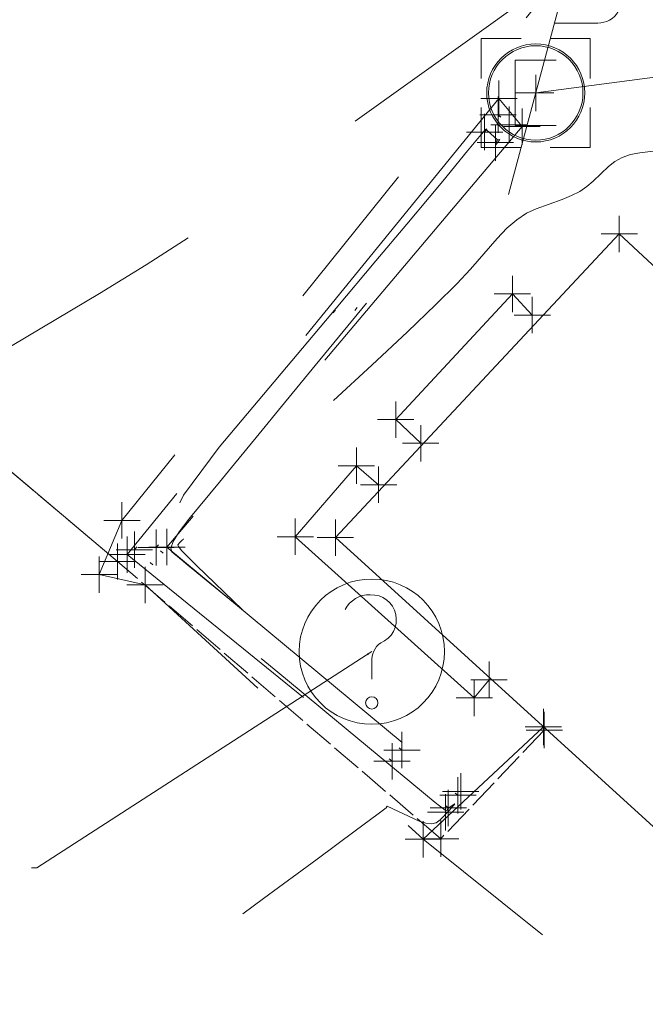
# Model space of a CAD drawing. Extents: x 1926935 to 1928139, y 199322 to 200300.
# Tile 610 of 656: x 1927517 to 1927534, y 199830 to 199857. Entities that reach past the tile are written whole.
import ezdxf

# ---------------------------------------------------------------- set-up
doc = ezdxf.new("R2010")
doc.units = 0
doc.header["$MEASUREMENT"] = 0
for name, pattern in [('DGN Style 1', [8.432488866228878, 0.01403076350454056, -8.418458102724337]), ('DGN Style 2', [14.030763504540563, 8.418458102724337, -5.612305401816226]), ('DGN Style 3', [19.64306890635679, 14.03076350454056, -5.612305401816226]), ('DGN Style 5', [9.821534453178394, 4.209229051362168, -5.612305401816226]), ('elecex', [0]), ('fenceex', [0.9999979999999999, 0.8499983, -0.07499984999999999, -0.07499984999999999]), ('gateex', [0])]:
    doc.linetypes.add(name, pattern=pattern)
for name, color, linetype, lineweight in [('BD_X_Building', 241, 'Continuous', 0), ('DT_X_Contour_Minor', 136, 'DGN Style 3', 0), ('DT_X_Terrain_Ground_Line', 92, 'DGN Style 3', 13), ('PV_X_Driveway', 7, 'DGN Style 5', 0), ('PV_X_EOP', 7, 'DGN Style 3', 0), ('PV_X_Walk', 120, 'DGN Style 5', 0), ('RD_X_Fence', 230, 'fenceex', 0), ('RD_X_Gate', 230, 'gateex', 0), ('RD_X_Misc_Items', 1, 'DGN Style 3', 13), ('RD_X_Wall', 120, 'DGN Style 1', 0), ('SV_X_Break_Lines', 4, 'DGN Style 2', 0), ('SV_X_Text', 7, 'Continuous', 0), ('UT_X_Electric', 1, 'elecex', 0), ('UT_X_Electric_Cells', 1, 'Continuous', 0), ('UT_X_Electric_Cells (Construction)', 1, 'Continuous', 0)]:
    doc.layers.add(name, color=color, linetype=linetype, lineweight=lineweight)
doc.layers.add('SV_X_Shot_Marker (Construction)', color=40, linetype='Continuous', lineweight=0, transparency=0.5)
doc.styles.add('X_Straight-Normal LS 0.50_0', font='calibril.ttf')
doc.dimstyles.new('X_Dec-1  Masked  Straight', dxfattribs={"dimtxt": 0.13999972, "dimasz": 0.13999972, "dimexe": 0.06999986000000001, "dimexo": 0.06999986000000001, "dimgap": 0.06999986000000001, "dimtad": 1, "dimdec": 1, "dimzin": 3, "dimdsep": 46, "dimtxsty": 'X_Straight-Normal LS 0.50_0', "dimcen": 0, "dimclrd": 7, "dimclre": 7, "dimadec": 1, "dimazin": 2, "dimtfac": 1, "dimtdec": 0, "dimtofl": 0, "dimtmove": 1, "dimatfit": 1, "dimfxl": 1, "dimtolj": 1, "dimtzin": 3, "dimlwd": 0, "dimlwe": 0, "dimarcsym": 0})

# ---------------------------------------------------------------- blocks, each defined once
blk = doc.blocks.new('SVPT_136')
at = {"layer": 'SV_X_Shot_Marker (Construction)', "transparency": 33554495}
for p, q in [((1.455191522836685e-11, 0.02500000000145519), (1.455191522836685e-11, -0.0249999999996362)), ((-0.02499999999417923, 0), (0.02500000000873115, 0))]:
    blk.add_line(p, q, dxfattribs=at)
blk.add_point((1.455191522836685e-11, 0), dxfattribs=at)
blk = doc.blocks.new('SVPT_137')
at = {"layer": 'SV_X_Shot_Marker (Construction)', "transparency": 33554495}
for p, q in [((-1.455191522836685e-11, 0.02500000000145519), (-1.455191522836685e-11, -0.0249999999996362)), ((-0.02500000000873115, 0), (0.02499999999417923, 0))]:
    blk.add_line(p, q, dxfattribs=at)
blk.add_point((-1.455191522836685e-11, 0), dxfattribs=at)
blk = doc.blocks.new('SVPT_138')
at = {"layer": 'SV_X_Shot_Marker (Construction)', "transparency": 33554495}
for p, q in [((0, 0.0249999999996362), (0, -0.0249999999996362)), ((-0.02499999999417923, 0), (0.02499999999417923, 0))]:
    blk.add_line(p, q, dxfattribs=at)
blk.add_point((0, 0), dxfattribs=at)
blk = doc.blocks.new('SVPT_139')
at = {"layer": 'SV_X_Shot_Marker (Construction)', "transparency": 33554495}
for p, q in [((1.455191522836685e-11, 0.0249999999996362), (1.455191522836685e-11, -0.0249999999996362)), ((-0.02499999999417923, 0), (0.02500000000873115, 0))]:
    blk.add_line(p, q, dxfattribs=at)
blk.add_point((1.455191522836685e-11, 0), dxfattribs=at)
blk = doc.blocks.new('SVPT_140')
at = {"layer": 'SV_X_Shot_Marker (Construction)', "transparency": 33554495}
for p, q in [((1.455191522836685e-11, 0.0249999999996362), (1.455191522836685e-11, -0.0249999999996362)), ((-0.02499999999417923, 0), (0.02500000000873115, 0))]:
    blk.add_line(p, q, dxfattribs=at)
blk.add_point((1.455191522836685e-11, 0), dxfattribs=at)
blk = doc.blocks.new('SVPT_143')
at = {"layer": 'SV_X_Shot_Marker (Construction)', "transparency": 33554495}
for p, q in [((0, 0.0249999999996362), (0, -0.0249999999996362)), ((-0.02499999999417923, 0), (0.02499999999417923, 0))]:
    blk.add_line(p, q, dxfattribs=at)
blk.add_point((0, 0), dxfattribs=at)
blk = doc.blocks.new('SVPT_176')
at = {"layer": 'SV_X_Shot_Marker (Construction)', "transparency": 33554495}
for p, q in [((0, 0.0249999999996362), (0, -0.0249999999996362)), ((-0.02499999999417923, 0), (0.02500000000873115, 0))]:
    blk.add_line(p, q, dxfattribs=at)
blk.add_point((0, 0), dxfattribs=at)
blk = doc.blocks.new('SVPT_177')
at = {"layer": 'SV_X_Shot_Marker (Construction)', "transparency": 33554495}
for p, q in [((1.455191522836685e-11, 0.0249999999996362), (1.455191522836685e-11, -0.0249999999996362)), ((-0.02499999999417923, 0), (0.02500000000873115, 0))]:
    blk.add_line(p, q, dxfattribs=at)
blk.add_point((1.455191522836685e-11, 0), dxfattribs=at)
blk = doc.blocks.new('SVPT_178')
at = {"layer": 'SV_X_Shot_Marker (Construction)', "transparency": 33554495}
for p, q in [((0, 0.0249999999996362), (0, -0.0249999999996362)), ((-0.02499999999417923, 0), (0.02500000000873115, 0))]:
    blk.add_line(p, q, dxfattribs=at)
blk.add_point((0, 0), dxfattribs=at)
blk = doc.blocks.new('SVPT_179')
at = {"layer": 'SV_X_Shot_Marker (Construction)', "transparency": 33554495}
for p, q in [((0, 0.0249999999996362), (0, -0.0249999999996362)), ((-0.02499999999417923, 0), (0.02500000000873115, 0))]:
    blk.add_line(p, q, dxfattribs=at)
blk.add_point((0, 0), dxfattribs=at)
blk = doc.blocks.new('SVPT_180')
at = {"layer": 'SV_X_Shot_Marker (Construction)', "transparency": 33554495}
for p, q in [((0, 0.0249999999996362), (0, -0.0249999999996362)), ((-0.02499999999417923, 0), (0.02500000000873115, 0))]:
    blk.add_line(p, q, dxfattribs=at)
blk.add_point((0, 0), dxfattribs=at)
blk = doc.blocks.new('SVPT_181')
at = {"layer": 'SV_X_Shot_Marker (Construction)', "transparency": 33554495}
for p, q in [((0, 0.0249999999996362), (0, -0.0249999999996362)), ((-0.02499999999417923, 0), (0.02500000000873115, 0))]:
    blk.add_line(p, q, dxfattribs=at)
blk.add_point((0, 0), dxfattribs=at)
blk = doc.blocks.new('SVPT_182')
at = {"layer": 'SV_X_Shot_Marker (Construction)', "transparency": 33554495}
for p, q in [((1.455191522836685e-11, 0.0249999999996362), (1.455191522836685e-11, -0.0249999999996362)), ((-0.02499999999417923, 0), (0.02500000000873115, 0))]:
    blk.add_line(p, q, dxfattribs=at)
blk.add_point((1.455191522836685e-11, 0), dxfattribs=at)
blk = doc.blocks.new('SVPT_183')
at = {"layer": 'SV_X_Shot_Marker (Construction)', "transparency": 33554495}
for p, q in [((0, 0.0249999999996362), (0, -0.02500000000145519)), ((-0.02499999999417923, 0), (0.02499999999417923, 0))]:
    blk.add_line(p, q, dxfattribs=at)
blk.add_point((0, 0), dxfattribs=at)
blk = doc.blocks.new('SVPT_184')
at = {"layer": 'SV_X_Shot_Marker (Construction)', "transparency": 33554495}
for p, q in [((0, 0.0249999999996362), (0, -0.0249999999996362)), ((-0.02499999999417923, 0), (0.02500000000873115, 0))]:
    blk.add_line(p, q, dxfattribs=at)
blk.add_point((0, 0), dxfattribs=at)
blk = doc.blocks.new('SVPT_185')
at = {"layer": 'SV_X_Shot_Marker (Construction)', "transparency": 33554495}
for p, q in [((0, 0.02500000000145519), (0, -0.0249999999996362)), ((-0.02499999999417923, 0), (0.02500000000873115, 0))]:
    blk.add_line(p, q, dxfattribs=at)
blk.add_point((0, 0), dxfattribs=at)
blk = doc.blocks.new('SVPT_186')
at = {"layer": 'SV_X_Shot_Marker (Construction)', "transparency": 33554495}
for p, q in [((0, 0.0249999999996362), (0, -0.0249999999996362)), ((-0.02500000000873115, 0), (0.02499999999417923, 0))]:
    blk.add_line(p, q, dxfattribs=at)
blk.add_point((0, 0), dxfattribs=at)
blk = doc.blocks.new('SVPT_280')
at = {"layer": 'SV_X_Shot_Marker (Construction)', "transparency": 33554495}
for p, q in [((1.455191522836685e-11, 0.0249999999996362), (1.455191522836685e-11, -0.02500000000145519)), ((-0.02499999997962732, -1.818989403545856e-12), (0.02500000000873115, -1.818989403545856e-12))]:
    blk.add_line(p, q, dxfattribs=at)
blk.add_point((1.455191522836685e-11, -1.818989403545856e-12), dxfattribs=at)
blk = doc.blocks.new('SVPT_281')
at = {"layer": 'SV_X_Shot_Marker (Construction)', "transparency": 33554495}
for p, q in [((0, 0.0249999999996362), (0, -0.0249999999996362)), ((-0.02500000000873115, 0), (0.02499999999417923, 0))]:
    blk.add_line(p, q, dxfattribs=at)
blk.add_point((0, 0), dxfattribs=at)
blk = doc.blocks.new('SVPT_282')
at = {"layer": 'SV_X_Shot_Marker (Construction)', "transparency": 33554495}
for p, q in [((0, 0.02500000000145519), (0, -0.0249999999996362)), ((-0.02499999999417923, 0), (0.02499999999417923, 0))]:
    blk.add_line(p, q, dxfattribs=at)
blk.add_point((0, 0), dxfattribs=at)
blk = doc.blocks.new('SVPT_283')
at = {"layer": 'SV_X_Shot_Marker (Construction)', "transparency": 33554495}
for p, q in [((0, 0.02500000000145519), (0, -0.0249999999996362)), ((-0.02499999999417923, 0), (0.02499999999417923, 0))]:
    blk.add_line(p, q, dxfattribs=at)
blk.add_point((0, 0), dxfattribs=at)
blk = doc.blocks.new('SVPT_292')
at = {"layer": 'SV_X_Shot_Marker (Construction)', "transparency": 33554495}
for p, q in [((1.455191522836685e-11, 0.0249999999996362), (1.455191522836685e-11, -0.0249999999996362)), ((-0.02499999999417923, 0), (0.02500000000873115, 0))]:
    blk.add_line(p, q, dxfattribs=at)
blk.add_point((1.455191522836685e-11, 0), dxfattribs=at)
blk = doc.blocks.new('SVPT_293')
at = {"layer": 'SV_X_Shot_Marker (Construction)', "transparency": 33554495}
for p, q in [((0, 0.0249999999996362), (0, -0.0249999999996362)), ((-0.02499999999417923, 0), (0.02500000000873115, 0))]:
    blk.add_line(p, q, dxfattribs=at)
blk.add_point((0, 0), dxfattribs=at)
blk = doc.blocks.new('SVPT_294')
at = {"layer": 'SV_X_Shot_Marker (Construction)', "transparency": 33554495}
for p, q in [((0, 0.02500000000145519), (0, -0.0249999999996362)), ((-0.02499999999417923, 1.818989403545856e-12), (0.02500000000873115, 1.818989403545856e-12))]:
    blk.add_line(p, q, dxfattribs=at)
blk.add_point((0, 1.818989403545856e-12), dxfattribs=at)
blk = doc.blocks.new('SVPT_295')
at = {"layer": 'SV_X_Shot_Marker (Construction)', "transparency": 33554495}
for p, q in [((0, 0.0249999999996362), (0, -0.02500000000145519)), ((-0.02499999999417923, -1.818989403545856e-12), (0.02500000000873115, -1.818989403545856e-12))]:
    blk.add_line(p, q, dxfattribs=at)
blk.add_point((0, -1.818989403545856e-12), dxfattribs=at)
blk = doc.blocks.new('SVPT_296')
at = {"layer": 'SV_X_Shot_Marker (Construction)', "transparency": 33554495}
for p, q in [((0, 0.0249999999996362), (0, -0.0249999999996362)), ((-0.02500000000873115, 0), (0.02499999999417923, 0))]:
    blk.add_line(p, q, dxfattribs=at)
blk.add_point((0, 0), dxfattribs=at)
blk = doc.blocks.new('SVPT_297')
at = {"layer": 'SV_X_Shot_Marker (Construction)', "transparency": 33554495}
for p, q in [((0, 0.02500000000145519), (0, -0.0249999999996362)), ((-0.02499999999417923, 0), (0.02500000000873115, 0))]:
    blk.add_line(p, q, dxfattribs=at)
blk.add_point((0, 0), dxfattribs=at)
blk = doc.blocks.new('SVPT_298')
at = {"layer": 'SV_X_Shot_Marker (Construction)', "transparency": 33554495}
for p, q in [((0, 0.0249999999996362), (0, -0.0249999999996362)), ((-0.02499999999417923, 0), (0.02499999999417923, 0))]:
    blk.add_line(p, q, dxfattribs=at)
blk.add_point((0, 0), dxfattribs=at)
blk = doc.blocks.new('SVPT_299')
at = {"layer": 'SV_X_Shot_Marker (Construction)', "transparency": 33554495}
for p, q in [((0, 0.02500000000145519), (0, -0.0249999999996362)), ((-0.02500000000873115, 0), (0.02499999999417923, 0))]:
    blk.add_line(p, q, dxfattribs=at)
blk.add_point((0, 0), dxfattribs=at)
blk = doc.blocks.new('SVPT_300')
at = {"layer": 'SV_X_Shot_Marker (Construction)', "transparency": 33554495}
for p, q in [((0, 0.0249999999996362), (0, -0.0249999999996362)), ((-0.02499999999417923, 0), (0.02499999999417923, 0))]:
    blk.add_line(p, q, dxfattribs=at)
blk.add_point((0, 0), dxfattribs=at)
blk = doc.blocks.new('SVPT_301')
at = {"layer": 'SV_X_Shot_Marker (Construction)', "transparency": 33554495}
for p, q in [((0, 0.0249999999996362), (0, -0.02500000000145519)), ((-0.02499999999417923, 0), (0.02500000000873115, 0))]:
    blk.add_line(p, q, dxfattribs=at)
blk.add_point((0, 0), dxfattribs=at)
blk = doc.blocks.new('SVPT_302')
at = {"layer": 'SV_X_Shot_Marker (Construction)', "transparency": 33554495}
for p, q in [((0, 0.0249999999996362), (0, -0.02500000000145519)), ((-0.02499999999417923, 0), (0.02500000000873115, 0))]:
    blk.add_line(p, q, dxfattribs=at)
blk.add_point((0, 0), dxfattribs=at)
blk = doc.blocks.new('SVPT_303')
at = {"layer": 'SV_X_Shot_Marker (Construction)', "transparency": 33554495}
for p, q in [((0, 0.0249999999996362), (0, -0.02500000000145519)), ((-0.02499999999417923, 0), (0.02500000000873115, 0))]:
    blk.add_line(p, q, dxfattribs=at)
blk.add_point((0, 0), dxfattribs=at)
blk = doc.blocks.new('SVPT_304')
at = {"layer": 'SV_X_Shot_Marker (Construction)', "transparency": 33554495}
for p, q in [((0, 0.0249999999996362), (0, -0.02500000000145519)), ((-0.02499999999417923, 0), (0.02500000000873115, 0))]:
    blk.add_line(p, q, dxfattribs=at)
blk.add_point((0, 0), dxfattribs=at)
blk = doc.blocks.new('SVPT_305')
at = {"layer": 'SV_X_Shot_Marker (Construction)', "transparency": 33554495}
for p, q in [((1.455191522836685e-11, 0.0249999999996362), (1.455191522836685e-11, -0.0249999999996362)), ((-0.02499999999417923, 0), (0.02500000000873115, 0))]:
    blk.add_line(p, q, dxfattribs=at)
blk.add_point((1.455191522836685e-11, 0), dxfattribs=at)
blk = doc.blocks.new('SVPT_306')
at = {"layer": 'SV_X_Shot_Marker (Construction)', "transparency": 33554495}
for p, q in [((0, 0.0249999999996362), (0, -0.0249999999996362)), ((-0.02499999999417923, 0), (0.02500000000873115, 0))]:
    blk.add_line(p, q, dxfattribs=at)
blk.add_point((0, 0), dxfattribs=at)
blk = doc.blocks.new('SVPT_307')
at = {"layer": 'SV_X_Shot_Marker (Construction)', "transparency": 33554495}
for p, q in [((1.455191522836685e-11, 0.0249999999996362), (1.455191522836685e-11, -0.0249999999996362)), ((-0.02499999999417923, 0), (0.02500000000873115, 0))]:
    blk.add_line(p, q, dxfattribs=at)
blk.add_point((1.455191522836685e-11, 0), dxfattribs=at)
blk = doc.blocks.new('SVPT_308')
at = {"layer": 'SV_X_Shot_Marker (Construction)', "transparency": 33554495}
for p, q in [((0, 0.0249999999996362), (0, -0.0249999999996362)), ((-0.02499999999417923, 0), (0.02500000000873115, 0))]:
    blk.add_line(p, q, dxfattribs=at)
blk.add_point((0, 0), dxfattribs=at)
blk = doc.blocks.new('SVPT_309')
at = {"layer": 'SV_X_Shot_Marker (Construction)', "transparency": 33554495}
for p, q in [((0, 0.0249999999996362), (0, -0.02500000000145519)), ((-0.02499999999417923, 0), (0.02499999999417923, 0))]:
    blk.add_line(p, q, dxfattribs=at)
blk.add_point((0, 0), dxfattribs=at)
blk = doc.blocks.new('PP_16')
at = {"layer": 'UT_X_Electric_Cells', "color": 1, "linetype": 'Continuous', "lineweight": 0}
for p, q in [((0.04283333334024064, 0.1599999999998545), (-0.03749999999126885, -0.1399999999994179)), ((0.04283333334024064, 0.1599999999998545), (0.0853333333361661, 0.1599999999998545)), ((0.02575000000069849, 0.09625000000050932), (0.0853333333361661, 0.09625000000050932))]:
    blk.add_line(p, q, dxfattribs=at)
blk.add_circle((0, 0), 0.065, dxfattribs=at)
at = {"layer": 'UT_X_Electric_Cells', "color": 1, "linetype": 'Continuous', "lineweight": 0, "extrusion": (0, 0, -1)}
blk.add_arc((-0.08595833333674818, 0.1281249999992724), 0.03188112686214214, 88.8766972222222, 271.1233027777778, dxfattribs=at)
blk = doc.blocks.new('SVPT_1469')
at = {"layer": 'SV_X_Shot_Marker (Construction)', "transparency": 33554495}
for p, q in [((0, 0.0249999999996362), (0, -0.0249999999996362)), ((-0.02499999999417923, 0), (0.02500000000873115, 0))]:
    blk.add_line(p, q, dxfattribs=at)
blk.add_point((0, 0), dxfattribs=at)
blk = doc.blocks.new('EM_2')
at = {"layer": 'UT_X_Electric_Cells', "color": 1, "linetype": 'Continuous', "lineweight": 0}
blk.add_line((-0.02816666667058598, 0), (0.01683333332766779, 0), dxfattribs=at)
at = {"layer": 'UT_X_Electric_Cells', "color": 1, "linetype": 'Continuous', "lineweight": 0, "flags": 128}
for points in [[(-0.02000000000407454, 0.0749999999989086), (-0.07499999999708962, 0.0749999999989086), (-0.07499999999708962, 0.02000000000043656)], [(0.07499999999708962, 0.02000000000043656), (0.07499999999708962, 0.0749999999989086), (0.02000000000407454, 0.0749999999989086)], [(0.02808333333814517, 0.04500000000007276), (-0.02816666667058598, 0.04500000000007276), (-0.02816666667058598, -0.04500000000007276), (0.02808333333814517, -0.04500000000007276)], [(-0.07499999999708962, -0.02000000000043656), (-0.07499999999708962, -0.0750000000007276), (-0.02000000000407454, -0.0750000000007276)], [(0.02000000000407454, -0.0750000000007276), (0.07499999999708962, -0.0750000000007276), (0.07499999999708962, -0.02000000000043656)]]:
    blk.add_lwpolyline(points, dxfattribs=at)
at = {"layer": 'UT_X_Electric_Cells', "color": 1, "linetype": 'Continuous', "lineweight": 0}
blk.add_circle((0, 0), 0.0675, dxfattribs=at)
at = {"layer": 'UT_X_Electric_Cells (Construction)', "color": 1, "linetype": 'Continuous', "lineweight": 30}
blk.add_point((0, 0), dxfattribs=at)
blk = doc.blocks.new('UOBJ_2')
at = {"layer": 'RD_X_Misc_Items', "color": 7, "linetype": 'Continuous', "lineweight": 0}
blk.add_line((1.455191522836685e-11, -0.03774999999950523), (1.455191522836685e-11, -0.01400000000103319), dxfattribs=at)
for centre, radius in [((1.455191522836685e-11, 0), 0.1), ((1.455191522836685e-11, -0.07058333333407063), 0.008519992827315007)]:
    blk.add_circle(centre, radius, dxfattribs=at)
for centre, radius, start, end in [((-0.003185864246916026, 0.0405694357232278), 0.03769669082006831, 88.32400833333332, 152.5385305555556), ((-0.0006084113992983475, 0.0438957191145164), 0.03438592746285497, 291.9329361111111, 92.45835277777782), ((0.02928072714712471, -0.01190990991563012), 0.02935522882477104, 125.4617916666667, 184.0829111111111)]:
    blk.add_arc(centre, radius, start, end, dxfattribs=at)
blk = doc.blocks.new('*U2117', base_point=(1927600.1255, 199832.7095, 682.6088333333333))
at = {"layer": 'DT_X_Contour_Minor', "flags": 128}
for points, elevation in [([(1927480.563421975, 200109.5796401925), (1927489.934320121, 200102.7863628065), (1927491.720871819, 200101.4748473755), (1927493.064427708, 200100.4517056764), (1927493.964987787, 200099.7169377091), (1927494.422552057, 200099.2705434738), (1927495.052062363, 200098.4646571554), (1927495.299949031, 200098.1415488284), (1927495.571476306, 200097.7766385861), (1927495.866644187, 200097.3699264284), (1927496.185452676, 200096.9214123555), (1927497.067129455, 200095.6696389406), (1927497.749512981, 200095.0336815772), (1927499.135405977, 200094.0646395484), (1927501.224808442, 200092.7625128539), (1927504.017720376, 200091.127301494), (1927512.40349816, 200086.32262498), (1927515.216627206, 200084.6488520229), (1927517.36668101, 200083.2310405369), (1927518.85365957, 200082.0691905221), (1927519.677562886, 200081.1633019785), (1927520.990538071, 200079.0888811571), (1927521.726268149, 200078.1227251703), (1927522.948726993, 200076.7800728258), (1927524.657914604, 200075.0609241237), (1927526.853830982, 200072.9652790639), (1927533.358579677, 200066.8748970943), (1927535.606210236, 200064.863429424), (1927537.470540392, 200063.39681289), (1927538.951570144, 200062.4750474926), (1927540.049299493, 200062.0981332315), (1927542.465510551, 200061.8194967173), (1927543.393190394, 200061.2683679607), (1927544.364071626, 200059.8239590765), (1927545.37815425, 200057.4862700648), (1927546.435438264, 200054.2553009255), (1927551.470233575, 200037.0931246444), (1927553.648096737, 200034.5459331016), (1927554.084037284, 200034.0241685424), (1927554.458489, 200033.5505283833), (1927554.771451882, 200033.1250126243), (1927555.022925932, 200032.7476212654), (1927555.611538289, 200031.805410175), (1927555.914631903, 200031.2528563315), (1927556.382453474, 200030.301853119), (1927557.015003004, 200028.9524005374), (1927557.812280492, 200027.2044985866), (1927560.157991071, 200022.0121608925), (1927561.025043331, 200020.081953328), (1927561.866917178, 200018.185583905), (1927562.68361261, 200016.3230526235), (1927563.475129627, 200014.4943594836), (1927565.552270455, 200009.6629619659), (1927566.25508038, 200008.0270770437), (1927567.20399292, 200005.8106420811), (1927567.450095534, 200005.2300920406), (1927567.903388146, 200004.1509963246), (1927568.173630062, 200003.5558198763), (1927568.644386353, 200002.5796123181), (1927569.31565702, 200001.2223736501), (1927570.187442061, 199999.4841038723), (1927574.723639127, 199990.483105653), (1927574.053407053, 199990.1741425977), (1927573.847788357, 199990.0072679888), (1927573.518174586, 199989.6390569), (1927573.06456574, 199989.0695093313), (1927572.486961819, 199988.2986252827), (1927570.781357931, 199985.9744858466), (1927570.21639223, 199985.2056030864), (1927569.800698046, 199984.6420593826), (1927569.534275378, 199984.2838547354), (1927569.417124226, 199984.1309891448), (1927569.218719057, 199983.8967408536), (1927571.630239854, 199974.0283618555), (1927572.095554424, 199972.0706204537), (1927572.457989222, 199970.4267015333), (1927572.717544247, 199969.0966050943), (1927572.874219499, 199968.0803311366), (1927573.365317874, 199964.0699717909), (1927578.287338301, 199955.6211431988), (1927579.27775476, 199953.8807184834), (1927580.13956681, 199952.2803708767), (1927580.872774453, 199950.8201003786), (1927581.477377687, 199949.4999069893), (1927582.918180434, 199946.1661607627), (1927583.58967599, 199944.6668939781), (1927584.523560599, 199942.6694032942), (1927585.719834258, 199940.1736887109), (1927587.178496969, 199937.1797502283), (1927591.418116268, 199928.5316157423), (1927592.807425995, 199925.6511053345), (1927593.795640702, 199923.4956749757), (1927594.38276039, 199922.0653246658), (1927594.568785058, 199921.3600544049), (1927594.530057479, 199920.4461071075), (1927594.602097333, 199919.9614876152), (1927594.84726258, 199919.1930896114), (1927595.265553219, 199918.1409130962), (1927595.856969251, 199916.8049580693), (1927597.664912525, 199912.8640399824), (1927598.263973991, 199911.56296514), (1927598.705200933, 199910.615429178), (1927598.988593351, 199910.0214320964), (1927599.114151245, 199909.7809738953), (1927599.238526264, 199909.6111371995), (1927599.283687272, 199909.543423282), (1927599.32588903, 199909.4676590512), (1927599.36513154, 199909.3838445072), (1927599.401414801, 199909.2919796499), (1927599.563831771, 199908.8444929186), (1927599.113200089, 199898.0008662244), (1927599.054702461, 199895.8510659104), (1927599.072337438, 199894.0489335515), (1927599.16610502, 199892.5944691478), (1927599.336005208, 199891.4876726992), (1927599.890582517, 199888.9997727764), (1927600.108788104, 199888.1033472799), (1927600.347471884, 199887.2799957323), (1927600.606633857, 199886.5297181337), (1927600.886274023, 199885.8525144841), (1927601.65928539, 199884.1440700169), (1927601.941183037, 199883.5056405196), (1927602.207117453, 199882.8716853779), (1927602.457088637, 199882.2422045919), (1927602.691096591, 199881.6171981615), (1927603.745886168, 199878.7109416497), (1927603.518547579, 199878.4670538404), (1927603.453458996, 199878.4129171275), (1927603.355624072, 199878.3550303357), (1927603.225042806, 199878.2933934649), (1927603.0617152, 199878.2280065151), (1927602.22311157, 199877.9141172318), (1927598.503071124, 199878.5402984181), (1927597.640280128, 199878.6915148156), (1927596.646210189, 199878.8768006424), (1927595.520861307, 199879.0961558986), (1927594.264233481, 199879.3495805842), (1927588.09365276, 199880.611724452), (1927585.391756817, 199874.2157522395), (1927584.850573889, 199872.963330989), (1927584.38498051, 199871.9471981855), (1927583.994976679, 199871.1673538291), (1927583.680562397, 199870.6237979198), (1927582.389671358, 199868.6385433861), (1927580.952663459, 199862.2781390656), (1927580.669148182, 199861.0034886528), (1927580.434462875, 199859.9054249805), (1927580.248607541, 199858.9839480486), (1927580.11158218, 199858.2390578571), (1927579.811287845, 199856.4881330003), (1927579.730696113, 199855.8825660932), (1927579.71414167, 199855.3790590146), (1927579.761624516, 199854.9776117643), (1927579.87314465, 199854.6782243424), (1927580.255914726, 199854.0159376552), (1927580.21430762, 199853.765779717), (1927579.802408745, 199853.5120209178), (1927579.020218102, 199853.2546612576), (1927577.86773569, 199852.9937007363), (1927571.625470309, 199851.7674829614), (1927569.232338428, 199851.924503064), (1927568.694296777, 199851.9637777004), (1927568.105799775, 199852.0143072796), (1927567.466847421, 199852.0760918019), (1927566.777439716, 199852.1491312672), (1927564.871745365, 199852.3589097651), (1927564.111670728, 199852.4484240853), (1927563.260717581, 199852.5596331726), (1927562.318885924, 199852.6925370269), (1927561.286175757, 199852.8471356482), (1927558.41111063, 199853.2883249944), (1927557.457786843, 199853.4348991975), (1927556.754114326, 199853.543729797), (1927556.300093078, 199853.6148167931), (1927556.0957231, 199853.6481601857), (1927555.883604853, 199853.6867510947), (1927555.587558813, 199853.8601304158), (1927554.858509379, 199854.3513251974), (1927553.696456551, 199855.1603354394), (1927552.101400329, 199856.2871611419), (1927547.27057921, 199859.7157836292), (1927545.685416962, 199860.840815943), (1927544.553046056, 199861.6444460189), (1927543.873466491, 199862.1266738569), (1927543.646678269, 199862.287499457), (1927543.645631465, 199862.2878314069), (1927543.645264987, 199862.2879387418), (1927543.644950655, 199862.2880117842), (1927543.644688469, 199862.2880505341), (1927543.644478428, 199862.2880549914), (1927543.64398785, 199862.2880211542), (1927543.643794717, 199862.2880107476), (1927543.643583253, 199862.2880049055), (1927543.643353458, 199862.2880036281), (1927543.643105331, 199862.2880069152), (1927543.642419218, 199862.2880217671), (1927543.642025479, 199862.2879690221), (1927543.641358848, 199862.2877996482), (1927543.640419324, 199862.2875136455), (1927543.639206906, 199862.2871110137), (1927543.635609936, 199862.285881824), (1927543.619346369, 199862.2000157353), (1927543.573253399, 199861.9433393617), (1927543.497331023, 199861.5158527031), (1927543.391579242, 199860.9175557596), (1927542.828468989, 199857.7269460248), (1927537.935601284, 199858.4798566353), (1927537.009194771, 199858.6199985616), (1927536.326918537, 199858.7177483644), (1927535.88877258, 199858.7731060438), (1927535.694756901, 199858.7860715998), (1927535.358987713, 199858.7476625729), (1927534.493232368, 199859.3731732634), (1927534.327449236, 199859.4935646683), (1927534.201137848, 199859.5866628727), (1927534.114298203, 199859.6524678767), (1927534.0669303, 199859.6909796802), (1927533.993244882, 199859.757286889), (1927533.967456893, 199859.7788390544), (1927533.945356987, 199859.7937651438), (1927533.926945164, 199859.8020651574), (1927533.912221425, 199859.803739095), (1927533.877875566, 199859.7993681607), (1927533.861931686, 199859.7934025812), (1927533.839859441, 199859.7787840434), (1927533.811658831, 199859.7555125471), (1927533.777329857, 199859.7235880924), (1927533.677614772, 199859.6269189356), (1927533.630793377, 199859.5753842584), (1927533.565115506, 199859.4932820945), (1927533.48058116, 199859.3806124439), (1927533.377190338, 199859.2373753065), (1927533.076339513, 199858.814652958), (1927532.965819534, 199858.6684294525), (1927532.859897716, 199858.5468006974), (1927532.758574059, 199858.4497666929), (1927532.661848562, 199858.3773274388), (1927532.221191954, 199858.0966653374), (1927525.033341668, 199852.9429391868), (1927523.53073275, 199851.8846006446), (1927522.103413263, 199850.9183247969), (1927520.751383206, 199850.0441116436), (1927519.474642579, 199849.2619611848), (1927516.170386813, 199847.2989768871), (1927515.070586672, 199846.6513173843), (1927514.24937807, 199846.1805770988), (1927513.706761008, 199845.8867560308), (1927513.442735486, 199845.7698541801), (1927513.110122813, 199845.6940082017), (1927512.681209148, 199845.3890621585), (1927511.643927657, 199844.5311085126), (1927509.998278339, 199843.120147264), (1927507.744261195, 199841.1561784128), (1927500.922391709, 199835.1815846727), (1927498.674788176, 199833.2127519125), (1927497.048379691, 199831.7871989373), (1927496.043166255, 199830.904925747), (1927495.659147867, 199830.5659323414), (1927495.463358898, 199830.3863229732), (1927495.397675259, 199830.3254313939), (1927495.347466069, 199830.277463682), (1927495.312731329, 199830.2424198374), (1927495.293471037, 199830.2202998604), (1927495.26274286, 199830.1785450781), (1927495.25227067, 199830.1648655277), (1927495.243900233, 199830.1551429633), (1927495.23763155, 199830.1493773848), (1927495.233464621, 199830.1475687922), (1927495.225155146, 199830.14802186), (1927495.221154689, 199830.1487111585), (1927495.215385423, 199830.1504392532), (1927495.207847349, 199830.1532061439), (1927495.198540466, 199830.1570118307), (1927495.150981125, 199830.1771955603)], 671.9999999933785), ([(1927550.650617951, 200066.186524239), (1927556.617452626, 200045.3640190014), (1927557.741241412, 200041.4009634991), (1927558.555392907, 200038.4357278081), (1927559.059907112, 200036.4683119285), (1927559.254784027, 200035.4987158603), (1927559.36160608, 200034.2435527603), (1927559.397193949, 200033.8028337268), (1927559.423841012, 200033.4220489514), (1927559.441547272, 200033.1011984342), (1927559.450312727, 200032.8402821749), (1927559.470356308, 200031.7625195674), (1927563.944807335, 200021.8581174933), (1927564.859606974, 200019.8246392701), (1927565.68638402, 200017.9689483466), (1927566.425138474, 200016.2910447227), (1927567.075870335, 200014.7909283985), (1927569.272487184, 200009.6790214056), (1927569.795132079, 200008.4555271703), (1927570.261726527, 200007.3571852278), (1927570.672270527, 200006.3839955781), (1927571.692320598, 200003.9556929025), (1927572.145354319, 200002.924108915), (1927572.739417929, 200001.6505839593), (1927573.474511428, 200000.1351180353), (1927574.350634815, 199998.3777111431), (1927576.875003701, 199993.3687048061), (1927577.721348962, 199991.6780196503), (1927578.367108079, 199990.3627189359), (1927578.812281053, 199989.4228026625), (1927579.056867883, 199988.8582708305), (1927579.44165124, 199987.8533652), (1927579.710208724, 199987.2299090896), (1927580.227293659, 199986.1132199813), (1927580.992906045, 199984.5032978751), (1927582.007045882, 199982.400142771), (1927587.319595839, 199971.4345419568), (1927583.817185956, 199969.1723002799), (1927583.139154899, 199968.7229475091), (1927582.606094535, 199968.3444213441), (1927582.218004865, 199968.0367217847), (1927581.974885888, 199967.7998488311), (1927581.178595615, 199966.8597037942), (1927581.620241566, 199965.0524087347), (1927581.722269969, 199964.5565901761), (1927581.839078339, 199963.8436895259), (1927581.97066668, 199962.9137067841), (1927582.117034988, 199961.7666419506), (1927582.527057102, 199958.4183596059), (1927582.677891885, 199957.2348076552), (1927582.822879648, 199956.1953635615), (1927582.962020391, 199955.3000273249), (1927583.095314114, 199954.5487989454), (1927583.442968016, 199952.7376670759), (1927583.576690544, 199952.0798046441), (1927583.717117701, 199951.4645662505), (1927583.864249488, 199950.8919518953), (1927584.018085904, 199950.3619615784), (1927584.751633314, 199947.9881295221), (1927593.466336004, 199930.2115520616), (1927595.099620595, 199926.8614011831), (1927596.264601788, 199924.4294817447), (1927596.961279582, 199922.9157937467), (1927597.189653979, 199922.3203371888), (1927597.174247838, 199921.9567616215), (1927597.202905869, 199921.7639760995), (1927597.300434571, 199921.4583012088), (1927597.466833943, 199921.0397369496), (1927597.702103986, 199920.5082833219), (1927598.421318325, 199918.9405544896), (1927598.731488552, 199918.3248518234), (1927599.122588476, 199917.653540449), (1927599.594618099, 199916.9266203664), (1927600.147577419, 199916.1440915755), (1927601.730041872, 199913.9832031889), (1927602.304640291, 199913.1216566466), (1927602.841587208, 199912.1576833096), (1927603.340882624, 199911.0912831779), (1927603.802526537, 199909.9224562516), (1927605.869011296, 199904.2289347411), (1927605.649058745, 199898.9361791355), (1927605.677688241, 199897.6303396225), (1927605.857842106, 199895.9811449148), (1927606.189520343, 199893.9885950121), (1927606.67272295, 199891.6526899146), (1927608.163295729, 199884.9658027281), (1927608.729549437, 199882.6011364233), (1927609.310380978, 199880.5223028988), (1927609.905790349, 199878.7293021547), (1927610.515777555, 199877.2221341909), (1927613.396399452, 199870.8556268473), (1927616.34771218, 199870.5473487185), (1927616.946088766, 199870.4514507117), (1927617.476370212, 199870.2958758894), (1927617.938556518, 199870.0806242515), (1927618.332647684, 199869.805695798), (1927619.29276394, 199868.9929841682), (1927619.609429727, 199868.7143473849), (1927619.839339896, 199868.4879707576), (1927619.982494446, 199868.3138542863), (1927620.038893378, 199868.1919979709), (1927620.073616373, 199867.9367280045), (1927620.247586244, 199867.6293274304), (1927620.743453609, 199866.8985781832), (1927621.561218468, 199865.7444802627), (1927622.700880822, 199864.1670336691), (1927626.169177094, 199859.3960445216), (1927627.353976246, 199857.7396547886), (1927628.307151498, 199856.34872745), (1927629.028702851, 199855.2232625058), (1927629.518630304, 199854.3632599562), (1927630.516271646, 199852.423869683), (1927631.111873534, 199851.3139157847), (1927632.15044819, 199849.4385967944), (1927633.631995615, 199846.7979127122), (1927635.556515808, 199843.3918635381), (1927641.279200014, 199833.2885789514), (1927643.161580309, 199829.9626900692), (1927644.516708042, 199827.5624868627), (1927645.34458321, 199826.0879693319), (1927645.645205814, 199825.5391374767), (1927645.743862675, 199825.3098334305), (1927645.866399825, 199825.1297617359), (1927646.160018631, 199824.7615246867), (1927646.624719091, 199824.205122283), (1927647.260501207, 199823.4605545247), (1927650.62667494, 199819.5468524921), (1927647.991091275, 199821.3314998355), (1927647.454650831, 199821.7124954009), (1927646.974865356, 199822.0906332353), (1927646.551734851, 199822.465913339), (1927646.185259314, 199822.8383357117), (1927645.283531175, 199823.8276517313), (1927644.860500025, 199824.3206306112), (1927644.267702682, 199825.0575802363), (1927643.505139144, 199826.0385006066), (1927642.572809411, 199827.2633917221), (1927639.860241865, 199830.8550623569), (1927638.734474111, 199832.2924170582), (1927637.391596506, 199833.9107281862), (1927635.831609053, 199835.7099957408), (1927634.05451175, 199837.690219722), (1927629.026105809, 199843.2120922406), (1927627.346820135, 199845.0934527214), (1927626.080267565, 199846.596129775), (1927625.2264481, 199847.7201234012), (1927624.78536174, 199848.4654336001), (1927624.159442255, 199849.9480162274), (1927623.922759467, 199850.4393730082), (1927623.682150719, 199850.8015063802), (1927623.437616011, 199851.0344163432), (1927623.189155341, 199851.1381028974), (1927622.521358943, 199851.2423024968), (1927622.248582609, 199851.3496603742), (1927621.931100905, 199851.5935843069), (1927621.568913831, 199851.974074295), (1927621.162021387, 199852.4911303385), (1927619.158877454, 199855.2227126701), (1927618.245625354, 199854.9432481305), (1927618.048776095, 199854.901778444), (1927617.849622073, 199854.8971399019), (1927617.648163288, 199854.9293325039), (1927617.444399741, 199854.9983562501), (1927616.488125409, 199855.4064064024), (1927605.988655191, 199857.7291288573), (1927604.019055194, 199858.1648696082), (1927602.610028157, 199858.4766393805), (1927601.761574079, 199858.664438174), (1927601.473692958, 199858.7282659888), (1927601.438251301, 199858.7368635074), (1927601.425862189, 199858.7243975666), (1927601.298744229, 199858.5290224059), (1927600.922699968, 199857.9482394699), (1927600.297729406, 199856.9820487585), (1927599.423832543, 199855.6304502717), (1927594.764819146, 199848.4237058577), (1927595.275075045, 199844.0644395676), (1927595.188593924, 199843.1560336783), (1927594.710469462, 199842.299072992), (1927593.840701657, 199841.4935575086), (1927592.579290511, 199840.7394872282), (1927588.693336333, 199838.7972267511), (1927587.013140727, 199838.1144212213), (1927584.887019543, 199837.5226999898), (1927582.314972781, 199837.0220630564), (1927579.297000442, 199836.6125104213), (1927570.654506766, 199835.6418157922), (1927567.818050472, 199835.3233674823), (1927565.790551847, 199835.0960435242), (1927564.572010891, 199834.9598439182), (1927564.162427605, 199834.9147686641), (1927564.148815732, 199834.9160671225), (1927564.144237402, 199834.9165065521), (1927564.140711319, 199834.916850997), (1927564.138237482, 199834.9171004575), (1927564.136815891, 199834.9172549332), (1927564.134427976, 199834.9175402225), (1927564.132926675, 199834.9176072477), (1927564.130213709, 199834.9175943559), (1927564.126289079, 199834.9175015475), (1927564.121152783, 199834.9173288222), (1927564.10584044, 199834.9167616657), (1927563.830932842, 199834.9200134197), (1927563.017694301, 199834.9301940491), (1927561.666124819, 199834.9473035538), (1927559.776224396, 199834.971341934), (1927549.700583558, 199835.0996884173), (1927549.708112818, 199838.4222404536), (1927549.716375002, 199839.0674966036), (1927549.737934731, 199839.579314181), (1927549.772792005, 199839.9576931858), (1927549.820946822, 199840.2026336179), (1927549.967089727, 199840.6778900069), (1927550.012350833, 199840.8567820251), (1927550.038526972, 199841.0370157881), (1927550.045618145, 199841.2185912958), (1927550.03362435, 199841.4015085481), (1927549.976194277, 199841.8910768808), (1927549.762310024, 199842.1926334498), (1927549.16372982, 199842.7301269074), (1927548.180453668, 199843.5035572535), (1927546.812481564, 199844.5129244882), (1927542.65162802, 199847.5191529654), (1927541.21297483, 199848.571597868), (1927540.017655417, 199849.4742612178), (1927539.06566978, 199850.2271430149), (1927538.357017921, 199850.8302432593), (1927536.791724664, 199852.2388018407), (1927536.243912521, 199852.696632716), (1927535.774446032, 199853.0137064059), (1927535.383325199, 199853.1900229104), (1927535.070550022, 199853.2255822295), (1927534.340943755, 199853.1327308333), (1927534.081808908, 199853.0831339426), (1927533.851609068, 199853.0039818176), (1927533.650344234, 199852.8952744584), (1927533.478014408, 199852.7570118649), (1927533.057048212, 199852.3489046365), (1927532.885486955, 199852.2029498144), (1927532.686527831, 199852.0711657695), (1927532.46017084, 199851.9535525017), (1927532.206415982, 199851.8501100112), (1927531.493205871, 199851.5931577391), (1927531.225025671, 199851.4694460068), (1927530.955392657, 199851.2910250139), (1927530.684306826, 199851.0578947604), (1927530.41176818, 199850.7700552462), (1927529.683061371, 199849.9295375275), (1927529.308194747, 199849.5279663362), (1927528.730124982, 199848.9536410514), (1927527.948852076, 199848.206561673), (1927526.96437603, 199847.286728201), (1927524.068169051, 199844.603500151), (1927523.114629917, 199843.7203176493), (1927522.426167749, 199843.0831911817), (1927522.002782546, 199842.6921207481), (1927521.844474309, 199842.5471063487), (1927521.775754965, 199842.4884759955), (1927521.75072567, 199842.4664534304), (1927521.727177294, 199842.4443584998), (1927521.705109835, 199842.4221912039), (1927521.684523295, 199842.3999515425), (1927521.631600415, 199842.3405492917), (1927521.648281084, 199842.2882311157), (1927521.738015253, 199842.1758282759), (1927521.90080292, 199842.0033407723), (1927522.136644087, 199841.7707686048), (1927523.407694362, 199840.5452342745), (1927522.308608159, 199841.447934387), (1927522.092449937, 199841.6254176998), (1927521.915012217, 199841.7709961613), (1927521.776294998, 199841.8846697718), (1927521.67629828, 199841.966438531), (1927521.461267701, 199842.141948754), (1927521.430200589, 199842.2475545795), (1927521.498272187, 199842.4327393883), (1927521.665482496, 199842.6975031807), (1927521.931831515, 199843.0418459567), (1927522.774280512, 199844.0661986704), (1927523.184055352, 199844.5648875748), (1927523.781543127, 199845.2926897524), (1927524.566743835, 199846.2496052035), (1927525.539657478, 199847.4356339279), (1927528.384377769, 199850.9038615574), (1927529.316083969, 199852.0416076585), (1927529.977662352, 199852.8536752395), (1927530.369112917, 199853.3400643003), (1927530.490435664, 199853.5007748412), (1927530.426310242, 199853.4908408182), (1927530.242219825, 199853.6598628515), (1927530.206914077, 199853.6922411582), (1927530.179892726, 199853.716938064), (1927530.161155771, 199853.7339535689), (1927530.150703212, 199853.7432876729), (1927530.121254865, 199853.7689235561), (1927530.117849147, 199853.7979612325), (1927530.085091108, 199853.7644482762), (1927529.988276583, 199853.6514646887), (1927529.827405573, 199853.45901047), (1927529.602478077, 199853.1870856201), (1927528.917262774, 199852.3559918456), (1927528.541485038, 199851.9035993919), (1927527.928063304, 199851.1697423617), (1927527.076997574, 199850.1544207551), (1927525.988287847, 199848.8576345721), (1927522.768203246, 199845.024251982), (1927521.786607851, 199843.7046135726), (1927521.256885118, 199842.6207352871), (1927521.179035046, 199841.7726171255), (1927521.553057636, 199841.1602590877), (1927523.15294809, 199839.8416511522), (1927523.760371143, 199839.3406152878), (1927524.382722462, 199838.8264636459), (1927525.020002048, 199838.2991962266), (1927525.672209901, 199837.75881303), (1927527.431335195, 199836.3003034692), (1927528.013479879, 199835.8179524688), (1927528.44056996, 199835.4647816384), (1927528.712605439, 199835.2407909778), (1927528.829586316, 199835.1459804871), (1927528.934795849, 199835.0653927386), (1927528.970736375, 199835.040796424), (1927528.999650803, 199835.0274482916), (1927529.021539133, 199835.0253483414), (1927529.036401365, 199835.0344965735), (1927529.066665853, 199835.0738894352), (1927529.080434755, 199835.0892962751), (1927529.099043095, 199835.1059721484), (1927529.122490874, 199835.1239170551), (1927529.150778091, 199835.1431309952), (1927529.232663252, 199835.1960602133), (1927529.247482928, 199835.2007083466), (1927529.230528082, 199835.1749558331), (1927529.181798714, 199835.1188026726), (1927529.101294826, 199835.0322488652), (1927528.844251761, 199834.7609045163), (1927528.736168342, 199834.6827545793), (1927528.604700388, 199834.6518130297), (1927528.449847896, 199834.6680798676), (1927528.271610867, 199834.7315550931), (1927527.385274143, 199835.1379257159), (1927527.356891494, 199835.0931423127), (1927527.141868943, 199834.9297396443), (1927526.50896528, 199834.4587245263), (1927525.458180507, 199833.6800969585), (1927523.989514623, 199832.593856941), (1927519.51589745, 199829.2870669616), (1927517.896770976, 199828.0633022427), (1927516.394604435, 199826.8721005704), (1927515.009397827, 199825.7134619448), (1927513.741151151, 199824.5873863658), (1927510.515106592, 199821.6279355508), (1927509.348425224, 199820.5099265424), (1927508.267914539, 199819.3754876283), (1927507.273574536, 199818.2246188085), (1927506.365405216, 199817.0573200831), (1927504.058514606, 199813.922616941), (1927503.272324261, 199812.895636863), (1927502.643921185, 199812.1657239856), (1927502.173305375, 199811.7328783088), (1927501.860476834, 199811.5970998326), (1927501.236650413, 199811.6311134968), (1927500.93631964, 199811.6828619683), (1927500.50319714, 199811.8125971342), (1927499.937282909, 199812.0203189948), (1927499.23857695, 199812.3060275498), (1927495.668101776, 199813.8213030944)], 672.9999999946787)]:
    blk.add_lwpolyline(points, dxfattribs=dict(at, elevation=elevation))

msp = doc.modelspace()

# ---------------------------------------------------------------- linework, layer by layer
at = {"layer": 'BD_X_Building'}
msp.add_3dface([(1927536.947, 199832.5415999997, 673.5637000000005), (1927544.552, 199840.8772999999, 673.462), (1927533.775, 199850.9017999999, 673.321), (1927525.965, 199842.5382000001, 673.5032999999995)], dxfattribs=at)
at = {"layer": 'PV_X_Driveway'}
msp.add_polyline3d([(1927559.116, 199878.9179000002, 670.9337999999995), (1927554.142, 199879.5489000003, 670.893599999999), (1927549.297, 199878.3269000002, 670.953), (1927543.426, 199872.7767000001, 671.3207999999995), (1927536.587, 199863.4944000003, 671.767400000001), (1927533.855, 199860.1287000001, 671.950599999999), (1927520.09, 199843.0085999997, 672.3667999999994), (1927519.466, 199841.5172000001, 672.4824999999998), (1927520.725, 199841.2350999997, 672.5447000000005), (1927528.38, 199834.2272999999, 673.068), (1927534.71, 199829.1504000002, 673.3297000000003), (1927533.719, 199827.3705, 673.3799000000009), (1927519.492, 199810.7660999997, 673.747400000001), (1927507.866, 199797.0602999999, 673.7812000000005), (1927505.858, 199794.6997000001, 673.917), (1927527.104, 199771.8734000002, 676.2007000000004), (1927516.079, 199760.8877999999, 676.7277999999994), (1927519.779, 199755.5344000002, 676.9327999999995)], dxfattribs=at)
at = {"layer": 'PV_X_EOP', "extrusion": (-0.09837585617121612, -0.09211692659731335, 0.9908767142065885), "elevation": -207363.4421163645, "flags": 128}
msp.add_lwpolyline([(1171606.859686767, 1529587.394147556), (1171606.859686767, 1529591.966333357)], dxfattribs=at)
at = {"layer": 'PV_X_EOP'}
for points in [[(1927528.311, 199845.1330999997, 673.5294000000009), (1927527.623, 199845.7875999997, 673.392900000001), (1927530.834, 199849.2477000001, 673.447099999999), (1927531.382, 199848.6635, 673.5492999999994)], [(1927530.195, 199838.6207999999, 673.4559000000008), (1927529.786, 199838.12, 673.492599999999), (1927524.859, 199842.5619000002, 673.483400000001), (1927526.543, 199844.5160999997, 673.4742999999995), (1927527.154, 199843.9940999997, 673.4082000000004)]]:
    msp.add_polyline3d(points, dxfattribs=at)
at = {"layer": 'PV_X_Walk', "extrusion": (-0.01781504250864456, 0.01635867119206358, 0.9997074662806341), "elevation": -30397.89740207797, "flags": 128}
msp.add_lwpolyline([(-1450915.047290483, 1284260.422161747), (-1450915.047290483, 1284232.369204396)], dxfattribs=at)
at = {"layer": 'RD_X_Fence'}
msp.add_polyline3d([(1927531.712, 199837.2339000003, 673.555599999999), (1927528.863, 199834.2442000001, 673.237099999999), (1927519.965, 199841.8780999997, 672.4617000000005), (1927501.67, 199857.353, 670.9317999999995), (1927483.166, 199873.3615999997, 668.6945), (1927462.203, 199891.0120999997, 668.4865999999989)], dxfattribs=at)
at = {"layer": 'RD_X_Gate', "extrusion": (-0.04864792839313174, 0.0411490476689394, 0.99796800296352), "elevation": -84875.45500564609, "flags": 128}
msp.add_lwpolyline([(-1397388.544896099, 1339914.868807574), (-1397388.544896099, 1339890.857973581)], dxfattribs=at)
at = {"layer": 'RD_X_Wall'}
for points in [[(1927529.069, 199835.0920999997, 673.2407999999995), (1927527.525, 199836.3777000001, 673.4322000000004), (1927520.432, 199842.2012000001, 673.362599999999), (1927530.071, 199853.7047000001, 673.114599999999), (1927530.443, 199854.1800999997, 672.2662999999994), (1927530.742, 199853.9052999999, 672.2817000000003)], [(1927529.337, 199835.4397999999, 673.2227999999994), (1927527.794, 199836.6839000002, 673.455599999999), (1927521.03, 199842.2640999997, 673.362099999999), (1927530.369, 199853.4155999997, 673.1304000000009), (1927530.742, 199853.9052999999, 672.2817000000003)]]:
    msp.add_polyline3d(points, dxfattribs=at)
at = {"layer": 'SV_X_Break_Lines', "extrusion": (-0.02021398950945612, 0.04202334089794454, 0.9989121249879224), "elevation": -29893.1354789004, "flags": 128}
msp.add_lwpolyline([(-1823654.934601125, 654755.7560113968), (-1823640.268490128, 654762.6418042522), (-1823645.089967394, 654772.8450438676)], dxfattribs=at)
at = {"layer": 'SV_X_Break_Lines'}
msp.add_polyline3d([(1927530.466, 199854.6245999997, 672.1172999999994), (1927531.1, 199853.8545999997, 672.4902999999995), (1927521.329, 199842.2745999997, 672.9610999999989), (1927529.414, 199835.5482999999, 673.112400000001)], dxfattribs=at)
at = {"layer": 'UT_X_Electric', "extrusion": (0.01553911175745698, 0.002055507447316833, 0.9998771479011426), "elevation": 31035.11095789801, "flags": 128}
msp.add_lwpolyline([(1927317.218455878, 199795.2364772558), (1927288.301842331, 199791.4118691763)], dxfattribs=at)

# ---------------------------------------------------------------- block references
at = {"layer": 'DT_X_Terrain_Ground_Line'}
msp.add_blockref('*U2117', (1927600.1255, 199832.7095, 682.6088333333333), dxfattribs=at)
at = {"layer": 'RD_X_Misc_Items', "color": 7, "linetype": 'Continuous', "lineweight": 0, "xscale": 20, "yscale": 20, "zscale": 20}
msp.add_blockref('UOBJ_2', (1927526.965, 199839.3960999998, 673.2797000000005), dxfattribs=at)
at = {"layer": 'SV_X_Shot_Marker (Construction)', "transparency": 33554495, "xscale": 20, "yscale": 20, "zscale": 20}
for name, p in [('SVPT_303', (1927530.466, 199854.6245999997, 672.1172999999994)), ('SVPT_304', (1927530.466, 199854.6245999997, 672.1172999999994)), ('SVPT_1469', (1927531.478, 199854.7827000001, 672.2635)), ('SVPT_300', (1927530.443, 199854.1800999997, 672.2662999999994)), ('SVPT_301', (1927530.742, 199853.9052999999, 672.2817000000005)), ('SVPT_302', (1927530.742, 199853.9052999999, 672.2817000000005)), ('SVPT_305', (1927531.1, 199853.8545999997, 672.4902999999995)), ('SVPT_299', (1927530.071, 199853.7047000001, 673.114599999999)), ('SVPT_298', (1927530.369, 199853.4155999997, 673.1304000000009)), ('SVPT_176', (1927533.775, 199850.9017999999, 673.321)), ('SVPT_185', (1927530.834, 199849.2477000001, 673.447099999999)), ('SVPT_186', (1927531.382, 199848.6635, 673.5492999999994)), ('SVPT_184', (1927527.623, 199845.7875999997, 673.392900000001)), ('SVPT_183', (1927528.311, 199845.1330999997, 673.5294000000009)), ('SVPT_181', (1927526.543, 199844.5160999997, 673.4742999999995)), ('SVPT_182', (1927527.154, 199843.9940999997, 673.4082000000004)), ('SVPT_136', (1927520.09, 199843.0085999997, 672.3667999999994)), ('SVPT_180', (1927524.859, 199842.5619000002, 673.483400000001)), ('SVPT_177', (1927525.965, 199842.5382000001, 673.5032999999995)), ('SVPT_296', (1927520.432, 199842.2012000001, 673.362599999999)), ('SVPT_297', (1927521.03, 199842.2640999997, 673.362099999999)), ('SVPT_306', (1927521.329, 199842.2745999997, 672.961099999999)), ('SVPT_282', (1927519.965, 199841.8780999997, 672.4617000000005)), ('SVPT_283', (1927519.965, 199841.8780999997, 672.4617000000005)), ('SVPT_307', (1927520.231, 199842.0687000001, 672.438400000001)), ('SVPT_137', (1927519.466, 199841.5172000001, 672.4825)), ('SVPT_138', (1927520.725, 199841.2350999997, 672.5447000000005)), ('SVPT_178', (1927530.195, 199838.6207999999, 673.455900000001)), ('SVPT_179', (1927529.786, 199838.12, 673.492599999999)), ('SVPT_143', (1927531.687, 199837.3239000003, 673.6842000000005)), ('SVPT_280', (1927531.712, 199837.2339000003, 673.555599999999)), ('SVPT_294', (1927527.794, 199836.6839000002, 673.455599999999)), ('SVPT_295', (1927527.525, 199836.3777000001, 673.4322000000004)), ('SVPT_292', (1927529.337, 199835.4397999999, 673.2227999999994)), ('SVPT_309', (1927529.414, 199835.5482999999, 673.112400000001)), ('SVPT_293', (1927529.069, 199835.0920999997, 673.2407999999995)), ('SVPT_308', (1927528.994, 199834.9739000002, 672.9142000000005)), ('SVPT_139', (1927528.38, 199834.2272999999, 673.068)), ('SVPT_140', (1927528.38, 199834.2272999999, 673.068)), ('SVPT_281', (1927528.863, 199834.2442000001, 673.237099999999))]:
    msp.add_blockref(name, p, dxfattribs=at)
at = {"layer": 'UT_X_Electric_Cells', "color": 1, "linetype": 'Continuous', "lineweight": 0, "xscale": 20, "yscale": 20, "zscale": 20}
for name in ['PP_16', 'EM_2']:
    msp.add_blockref(name, (1927531.478, 199854.7827000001, 672.2635), dxfattribs=at)

# ---------------------------------------------------------------- leaders
at = {"layer": 'SV_X_Text', "color": 7, "linetype": 'Continuous', "lineweight": 0, "annotation_type": 0, "has_hookline": 1, "hookline_direction": 1, "text_width": 17.8596566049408}
msp.add_leader([(1927526.965, 199839.3960999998, 673.2797000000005), (1927517.7442898, 199833.4390365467, 673.2797000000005), (1927517.60429008, 199833.4390365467, 673.2797000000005)], dimstyle='X_Dec-1  Masked  Straight', override={"dimscale": 0, "dimtxt": 0.13999972, "dimasz": 0.13999972, "dimtad": 0}, dxfattribs=at)

doc.saveas('drawing.dxf')
